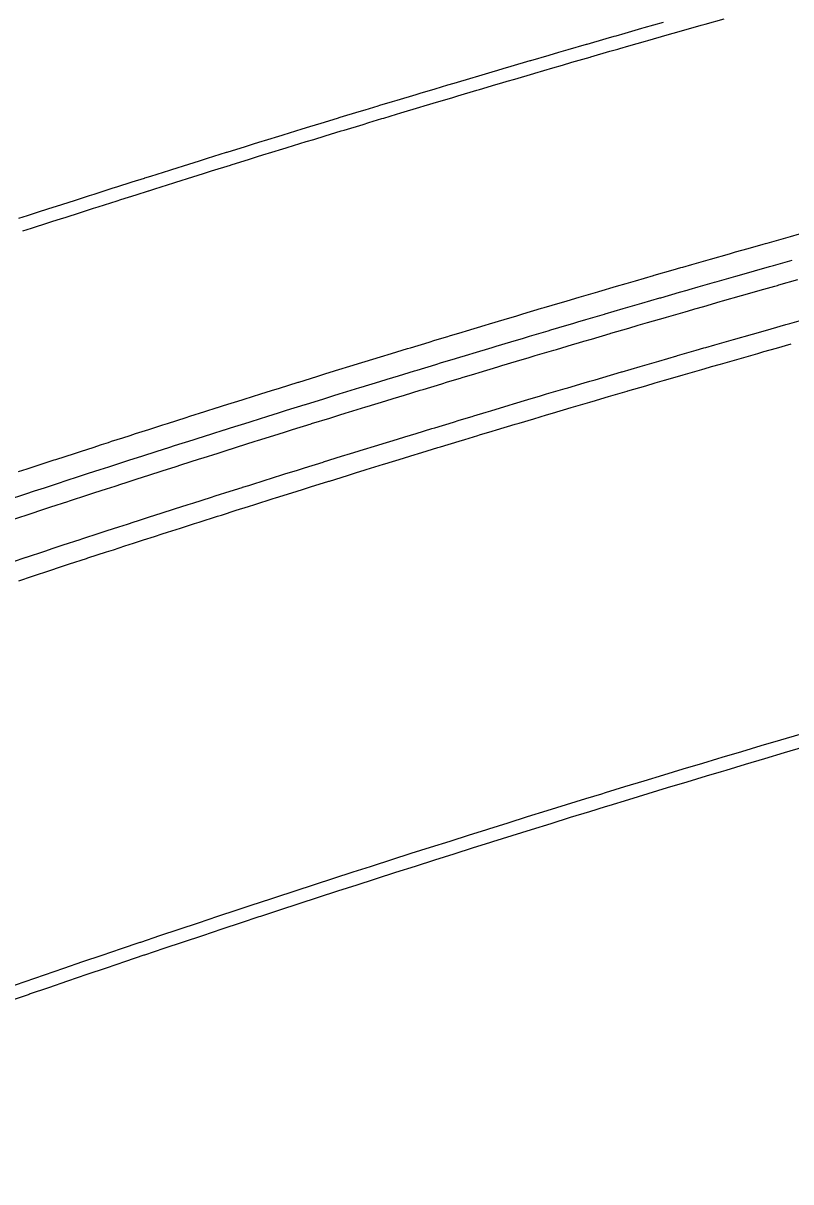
# Model space of a CAD drawing. Extents: x 2145147 to 2158018, y 137519 to 148068.
# Drawn here: x 2152127.6 to 2152165.9, y 142735.8 to 142793.7 of the extents above; entities that cross this region are included whole.
import ezdxf

# ---------------------------------------------------------------- set-up
doc = ezdxf.new("R2010")
doc.units = 0
doc.layers.add('PR_Align_Ramp_B', color=7, linetype='Continuous')
doc.layers.add('PR_Phasing_Pavement_1', color=7, linetype='Continuous')

msp = doc.modelspace()

# ---------------------------------------------------------------- linework, layer by layer
at = {"layer": 'PR_Align_Ramp_B'}
msp.add_arc((2152418.635, 141885.028), 954.93, 90.409832, 123.94985, dxfattribs=at)
at = {"layer": 'PR_Phasing_Pavement_1'}
for points in [[(2152127.579, 142783.315), (2152128.014, 142783.456), (2152128.363, 142783.569), (2152128.52, 142783.619), (2152129.081, 142783.8), (2152129.461, 142783.923), (2152129.733, 142784.01), (2152130.403, 142784.225), (2152131.105, 142784.45), (2152131.344, 142784.526), (2152132.287, 142784.827), (2152132.477, 142784.887), (2152133.229, 142785.126), (2152133.849, 142785.323), (2152133.864, 142785.327), (2152134.172, 142785.424), (2152135.115, 142785.722), (2152135.222, 142785.756), (2152136.058, 142786.018), (2152136.596, 142786.187), (2152137.002, 142786.314), (2152137.946, 142786.608), (2152137.971, 142786.616), (2152138.89, 142786.902), (2152139.346, 142787.043), (2152139.726, 142787.16), (2152139.835, 142787.194), (2152140.722, 142787.468), (2152140.78, 142787.485), (2152141.725, 142787.776), (2152142.099, 142787.891), (2152142.67, 142788.065), (2152143.476, 142788.311), (2152143.616, 142788.354), (2152144.562, 142788.641), (2152144.854, 142788.73), (2152145.509, 142788.928), (2152145.599, 142788.955), (2152146.233, 142789.146), (2152146.455, 142789.213), (2152147.402, 142789.498), (2152147.612, 142789.561), (2152148.35, 142789.782), (2152148.991, 142789.973), (2152149.297, 142790.064), (2152150.245, 142790.346), (2152150.372, 142790.383), (2152151.193, 142790.626), (2152151.484, 142790.712), (2152151.753, 142790.791), (2152152.142, 142790.906), (2152153.091, 142791.184), (2152153.134, 142791.197), (2152154.04, 142791.462), (2152154.517, 142791.601), (2152154.989, 142791.739), (2152155.9, 142792.003), (2152155.939, 142792.014), (2152156.889, 142792.289), (2152157.283, 142792.402), (2152157.381, 142792.431), (2152157.839, 142792.562), (2152158.667, 142792.8), (2152158.789, 142792.835), (2152159.74, 142793.107), (2152160.052, 142793.195), (2152160.691, 142793.377), (2152161.437, 142793.589), (2152161.571, 142793.626), (2152161.643, 142793.647), (2152162.594, 142793.915)], [(2152127.374, 142783.949), (2152127.809, 142784.09), (2152128.158, 142784.203), (2152128.315, 142784.254), (2152128.877, 142784.435), (2152129.257, 142784.557), (2152129.529, 142784.645), (2152130.199, 142784.86), (2152130.902, 142785.085), (2152131.142, 142785.161), (2152132.084, 142785.462), (2152132.274, 142785.522), (2152133.028, 142785.762), (2152133.648, 142785.958), (2152133.663, 142785.963), (2152133.971, 142786.06), (2152134.915, 142786.358), (2152135.022, 142786.392), (2152135.859, 142786.654), (2152136.397, 142786.823), (2152136.803, 142786.95), (2152137.748, 142787.245), (2152137.773, 142787.253), (2152138.693, 142787.538), (2152139.149, 142787.68), (2152139.529, 142787.797), (2152139.638, 142787.831), (2152140.526, 142788.105), (2152140.583, 142788.123), (2152141.529, 142788.413), (2152141.904, 142788.528), (2152142.475, 142788.703), (2152143.282, 142788.949), (2152143.422, 142788.992), (2152144.369, 142789.279), (2152144.661, 142789.368), (2152145.316, 142789.566), (2152145.407, 142789.594), (2152146.04, 142789.785), (2152146.263, 142789.852), (2152147.211, 142790.137), (2152147.42, 142790.199), (2152148.159, 142790.42), (2152148.801, 142790.612), (2152149.107, 142790.703), (2152150.056, 142790.985), (2152150.182, 142791.022), (2152151.005, 142791.266), (2152151.296, 142791.352), (2152151.564, 142791.431), (2152151.954, 142791.545), (2152152.903, 142791.824), (2152152.947, 142791.837), (2152153.853, 142792.102), (2152154.33, 142792.241), (2152154.803, 142792.379), (2152155.714, 142792.643), (2152155.753, 142792.654), (2152156.704, 142792.929), (2152157.099, 142793.043), (2152157.196, 142793.071), (2152157.655, 142793.203), (2152158.484, 142793.441), (2152158.606, 142793.476), (2152159.557, 142793.748)], [(2152127.367, 142771.293), (2152127.797, 142771.434), (2152128.295, 142771.597), (2152129.149, 142771.877), (2152129.224, 142771.901), (2152130.153, 142772.203), (2152130.502, 142772.317), (2152131.082, 142772.505), (2152131.512, 142772.644), (2152131.856, 142772.755), (2152132.011, 142772.806), (2152132.565, 142772.984), (2152132.941, 142773.105), (2152133.21, 142773.192), (2152133.871, 142773.404), (2152134.565, 142773.626), (2152134.802, 142773.702), (2152135.733, 142773.998), (2152135.92, 142774.058), (2152136.664, 142774.294), (2152137.276, 142774.488), (2152137.291, 142774.493), (2152137.595, 142774.589), (2152138.527, 142774.883), (2152138.633, 142774.916), (2152139.459, 142775.176), (2152139.991, 142775.342), (2152140.391, 142775.468), (2152141.324, 142775.758), (2152141.349, 142775.766), (2152142.257, 142776.048), (2152142.707, 142776.188), (2152143.082, 142776.304), (2152143.19, 142776.337), (2152144.067, 142776.608), (2152144.123, 142776.625), (2152145.057, 142776.912), (2152145.427, 142777.026), (2152145.991, 142777.198), (2152146.787, 142777.441), (2152146.926, 142777.483), (2152147.86, 142777.767), (2152148.149, 142777.855), (2152148.795, 142778.05), (2152148.885, 142778.077), (2152149.511, 142778.266), (2152149.731, 142778.332), (2152150.666, 142778.614), (2152150.873, 142778.676), (2152151.602, 142778.894), (2152152.236, 142779.083), (2152152.538, 142779.173), (2152153.475, 142779.451), (2152153.6, 142779.488), (2152154.412, 142779.728), (2152154.699, 142779.813), (2152154.965, 142779.891), (2152155.349, 142780.004), (2152156.286, 142780.28), (2152156.33, 142780.292), (2152157.224, 142780.554), (2152157.695, 142780.691), (2152158.162, 142780.827), (2152159.061, 142781.088), (2152159.1, 142781.099), (2152160.039, 142781.371), (2152160.428, 142781.483), (2152160.525, 142781.511), (2152160.977, 142781.641), (2152161.796, 142781.876), (2152161.916, 142781.91), (2152162.856, 142782.179), (2152163.164, 142782.266), (2152163.795, 142782.446), (2152164.532, 142782.655), (2152164.664, 142782.692), (2152164.735, 142782.712), (2152165.675, 142782.978), (2152165.902, 142783.041), (2152166.361, 142783.171)], [(2152126.811, 142769.882), (2152127.731, 142770.184), (2152128.161, 142770.326), (2152128.658, 142770.489), (2152129.511, 142770.767), (2152129.586, 142770.792), (2152130.513, 142771.094), (2152130.863, 142771.207), (2152131.441, 142771.395), (2152131.871, 142771.534), (2152132.214, 142771.645), (2152132.37, 142771.695), (2152132.923, 142771.874), (2152133.298, 142771.995), (2152133.567, 142772.081), (2152134.227, 142772.293), (2152134.92, 142772.515), (2152135.157, 142772.59), (2152136.086, 142772.887), (2152136.274, 142772.946), (2152137.016, 142773.182), (2152137.628, 142773.376), (2152137.643, 142773.381), (2152137.946, 142773.477), (2152138.877, 142773.77), (2152138.983, 142773.803), (2152139.808, 142774.062), (2152140.339, 142774.229), (2152140.739, 142774.354), (2152141.67, 142774.644), (2152141.695, 142774.652), (2152142.602, 142774.934), (2152143.052, 142775.074), (2152143.427, 142775.189), (2152143.534, 142775.223), (2152144.41, 142775.493), (2152144.467, 142775.51), (2152145.399, 142775.797), (2152145.768, 142775.91), (2152146.332, 142776.082), (2152147.127, 142776.325), (2152147.266, 142776.367), (2152148.199, 142776.651), (2152148.487, 142776.738), (2152149.133, 142776.934), (2152149.222, 142776.961), (2152149.847, 142777.149), (2152150.067, 142777.215), (2152151.002, 142777.496), (2152151.208, 142777.558), (2152151.936, 142777.776), (2152152.569, 142777.965), (2152152.871, 142778.055), (2152153.807, 142778.332), (2152153.932, 142778.369), (2152154.742, 142778.609), (2152155.029, 142778.694), (2152155.294, 142778.772), (2152155.678, 142778.885), (2152156.614, 142779.16), (2152156.658, 142779.173), (2152157.551, 142779.434), (2152158.021, 142779.571), (2152158.488, 142779.707), (2152159.386, 142779.968), (2152159.425, 142779.979), (2152160.362, 142780.25), (2152160.751, 142780.362), (2152160.848, 142780.39), (2152161.3, 142780.52), (2152162.117, 142780.754), (2152162.237, 142780.789), (2152163.176, 142781.057), (2152163.483, 142781.144), (2152164.114, 142781.324), (2152164.85, 142781.532), (2152164.982, 142781.57), (2152165.053, 142781.59), (2152165.992, 142781.855)], [(2152127.128, 142768.922), (2152128.046, 142769.225), (2152128.476, 142769.366), (2152128.973, 142769.529), (2152129.825, 142769.807), (2152129.899, 142769.832), (2152130.826, 142770.133), (2152131.174, 142770.247), (2152131.753, 142770.434), (2152132.182, 142770.573), (2152132.525, 142770.684), (2152132.68, 142770.734), (2152133.233, 142770.913), (2152133.608, 142771.033), (2152133.876, 142771.119), (2152134.536, 142771.331), (2152135.227, 142771.553), (2152135.464, 142771.628), (2152136.393, 142771.924), (2152136.58, 142771.984), (2152137.322, 142772.219), (2152137.933, 142772.413), (2152137.947, 142772.418), (2152138.251, 142772.513), (2152139.18, 142772.807), (2152139.286, 142772.84), (2152140.11, 142773.099), (2152140.641, 142773.265), (2152141.04, 142773.39), (2152141.971, 142773.68), (2152141.996, 142773.688), (2152142.901, 142773.969), (2152143.351, 142774.109), (2152143.725, 142774.224), (2152143.832, 142774.258), (2152144.707, 142774.528), (2152144.764, 142774.545), (2152145.695, 142774.831), (2152146.064, 142774.944), (2152146.627, 142775.117), (2152147.422, 142775.359), (2152147.56, 142775.401), (2152148.492, 142775.684), (2152148.78, 142775.771), (2152149.425, 142775.967), (2152149.514, 142775.994), (2152150.139, 142776.182), (2152150.358, 142776.248), (2152151.292, 142776.529), (2152151.498, 142776.59), (2152152.225, 142776.808), (2152152.858, 142776.997), (2152153.159, 142777.087), (2152154.094, 142777.364), (2152154.218, 142777.401), (2152155.028, 142777.641), (2152155.315, 142777.725), (2152155.58, 142777.803), (2152155.963, 142777.916), (2152156.898, 142778.191), (2152156.942, 142778.203), (2152157.834, 142778.464), (2152158.304, 142778.601), (2152158.77, 142778.737), (2152159.667, 142778.997), (2152159.706, 142779.009), (2152160.642, 142779.279), (2152161.031, 142779.391), (2152161.127, 142779.419), (2152161.578, 142779.549), (2152162.395, 142779.783), (2152162.515, 142779.818), (2152163.453, 142780.085), (2152163.76, 142780.173), (2152164.39, 142780.352), (2152165.125, 142780.561), (2152165.257, 142780.598), (2152165.328, 142780.618), (2152166.266, 142780.883)], [(2152127.056, 142766.792), (2152127.747, 142767.021), (2152127.754, 142767.023), (2152128.671, 142767.325), (2152129.099, 142767.466), (2152129.595, 142767.628), (2152130.445, 142767.906), (2152130.519, 142767.93), (2152131.444, 142768.231), (2152131.792, 142768.345), (2152132.369, 142768.532), (2152132.797, 142768.67), (2152133.14, 142768.781), (2152133.295, 142768.831), (2152133.846, 142769.009), (2152134.22, 142769.129), (2152134.488, 142769.215), (2152135.146, 142769.427), (2152135.836, 142769.648), (2152136.073, 142769.723), (2152136.999, 142770.018), (2152137.186, 142770.078), (2152137.926, 142770.313), (2152138.536, 142770.506), (2152138.551, 142770.511), (2152138.853, 142770.606), (2152139.781, 142770.899), (2152139.887, 142770.932), (2152140.709, 142771.19), (2152141.238, 142771.356), (2152141.637, 142771.481), (2152142.565, 142771.771), (2152142.59, 142771.778), (2152143.494, 142772.059), (2152143.943, 142772.198), (2152144.316, 142772.314), (2152144.423, 142772.347), (2152145.296, 142772.616), (2152145.352, 142772.633), (2152146.282, 142772.919), (2152146.65, 142773.032), (2152147.212, 142773.204), (2152148.005, 142773.446), (2152148.142, 142773.488), (2152149.073, 142773.77), (2152149.36, 142773.857), (2152150.004, 142774.052), (2152150.093, 142774.079), (2152150.716, 142774.267), (2152150.935, 142774.333), (2152151.866, 142774.613), (2152152.072, 142774.675), (2152152.798, 142774.892), (2152153.429, 142775.08), (2152153.73, 142775.17), (2152154.662, 142775.447), (2152154.787, 142775.483), (2152155.595, 142775.722), (2152155.881, 142775.807), (2152156.145, 142775.885), (2152156.528, 142775.997), (2152157.461, 142776.271), (2152157.504, 142776.284), (2152158.394, 142776.544), (2152158.863, 142776.681), (2152159.328, 142776.816), (2152160.224, 142777.076), (2152160.262, 142777.088), (2152161.196, 142777.358), (2152161.584, 142777.469), (2152161.68, 142777.497), (2152162.131, 142777.627), (2152162.946, 142777.86), (2152163.066, 142777.895), (2152164.001, 142778.162), (2152164.307, 142778.249), (2152164.936, 142778.428), (2152165.67, 142778.636), (2152165.801, 142778.673), (2152165.872, 142778.693), (2152166.808, 142778.958)], [(2152127.37, 142765.843), (2152128.06, 142766.071), (2152128.067, 142766.073), (2152128.983, 142766.375), (2152129.411, 142766.515), (2152129.906, 142766.678), (2152130.756, 142766.955), (2152130.83, 142766.98), (2152131.753, 142767.28), (2152132.101, 142767.393), (2152132.677, 142767.58), (2152133.105, 142767.719), (2152133.447, 142767.829), (2152133.602, 142767.879), (2152134.153, 142768.057), (2152134.526, 142768.177), (2152134.794, 142768.263), (2152135.451, 142768.474), (2152136.141, 142768.695), (2152136.377, 142768.77), (2152137.302, 142769.066), (2152137.489, 142769.125), (2152138.228, 142769.36), (2152138.838, 142769.553), (2152138.852, 142769.557), (2152139.155, 142769.653), (2152140.081, 142769.945), (2152140.187, 142769.978), (2152141.008, 142770.236), (2152141.537, 142770.402), (2152141.935, 142770.526), (2152142.862, 142770.816), (2152142.887, 142770.823), (2152143.79, 142771.104), (2152144.238, 142771.243), (2152144.611, 142771.358), (2152144.718, 142771.391), (2152145.59, 142771.66), (2152145.647, 142771.678), (2152146.575, 142771.963), (2152146.943, 142772.076), (2152147.504, 142772.248), (2152148.296, 142772.489), (2152148.433, 142772.531), (2152149.363, 142772.813), (2152149.65, 142772.9), (2152150.293, 142773.095), (2152150.382, 142773.122), (2152151.004, 142773.31), (2152151.223, 142773.375), (2152152.153, 142773.655), (2152152.359, 142773.717), (2152153.084, 142773.934), (2152153.715, 142774.122), (2152154.015, 142774.211), (2152154.946, 142774.488), (2152155.071, 142774.525), (2152155.878, 142774.763), (2152156.164, 142774.848), (2152156.428, 142774.926), (2152156.81, 142775.038), (2152157.742, 142775.312), (2152157.785, 142775.324), (2152158.674, 142775.585), (2152159.143, 142775.721), (2152159.607, 142775.856), (2152160.502, 142776.116), (2152160.54, 142776.127), (2152161.473, 142776.397), (2152161.861, 142776.509), (2152161.957, 142776.536), (2152162.407, 142776.666), (2152163.221, 142776.899), (2152163.341, 142776.933), (2152164.275, 142777.2), (2152164.581, 142777.288), (2152165.209, 142777.466), (2152165.942, 142777.674)], [(2152126.735, 142745.495), (2152127.695, 142745.827), (2152127.699, 142745.828), (2152128.656, 142746.157), (2152129.616, 142746.486), (2152130.577, 142746.814), (2152131.539, 142747.141), (2152132.501, 142747.467), (2152133.429, 142747.78), (2152133.463, 142747.792), (2152134.425, 142748.115), (2152135.388, 142748.438), (2152136.352, 142748.759), (2152137.315, 142749.08), (2152138.279, 142749.399), (2152139.173, 142749.694), (2152139.244, 142749.717), (2152140.208, 142750.034), (2152141.173, 142750.35), (2152142.139, 142750.665), (2152143.105, 142750.979), (2152144.071, 142751.292), (2152144.929, 142751.569), (2152145.037, 142751.604), (2152146.004, 142751.914), (2152146.971, 142752.224), (2152147.939, 142752.532), (2152148.907, 142752.839), (2152149.875, 142753.145), (2152150.697, 142753.404), (2152150.844, 142753.45), (2152151.813, 142753.754), (2152152.782, 142754.057), (2152153.752, 142754.359), (2152154.722, 142754.66), (2152155.692, 142754.959), (2152156.478, 142755.201), (2152156.663, 142755.258), (2152157.634, 142755.555), (2152158.605, 142755.851), (2152159.577, 142756.146), (2152160.549, 142756.44), (2152161.521, 142756.733), (2152162.271, 142756.958), (2152162.494, 142757.025), (2152163.467, 142757.316), (2152164.44, 142757.606), (2152165.414, 142757.894), (2152166.388, 142758.181)], [(2152126.954, 142744.864), (2152127.913, 142745.195), (2152127.917, 142745.197), (2152128.872, 142745.525), (2152129.832, 142745.854), (2152130.793, 142746.182), (2152131.753, 142746.509), (2152132.715, 142746.834), (2152133.643, 142747.148), (2152133.676, 142747.159), (2152134.638, 142747.482), (2152135.6, 142747.805), (2152136.563, 142748.126), (2152137.526, 142748.446), (2152138.489, 142748.765), (2152139.382, 142749.06), (2152139.452, 142749.083), (2152140.416, 142749.4), (2152141.381, 142749.716), (2152142.346, 142750.03), (2152143.311, 142750.344), (2152144.276, 142750.657), (2152145.133, 142750.933), (2152145.242, 142750.968), (2152146.208, 142751.278), (2152147.175, 142751.587), (2152148.141, 142751.896), (2152149.109, 142752.203), (2152150.076, 142752.509), (2152150.898, 142752.767), (2152151.044, 142752.813), (2152152.012, 142753.117), (2152152.981, 142753.42), (2152153.95, 142753.721), (2152154.919, 142754.022), (2152155.889, 142754.321), (2152156.674, 142754.563), (2152156.859, 142754.619), (2152157.829, 142754.916), (2152158.8, 142755.212), (2152159.77, 142755.507), (2152160.742, 142755.801), (2152161.713, 142756.094), (2152162.463, 142756.319), (2152162.685, 142756.386), (2152163.658, 142756.676), (2152164.63, 142756.965), (2152165.603, 142757.254), (2152166.576, 142757.541)]]:
    msp.add_lwpolyline(points, dxfattribs=at)

doc.saveas('drawing.dxf')
